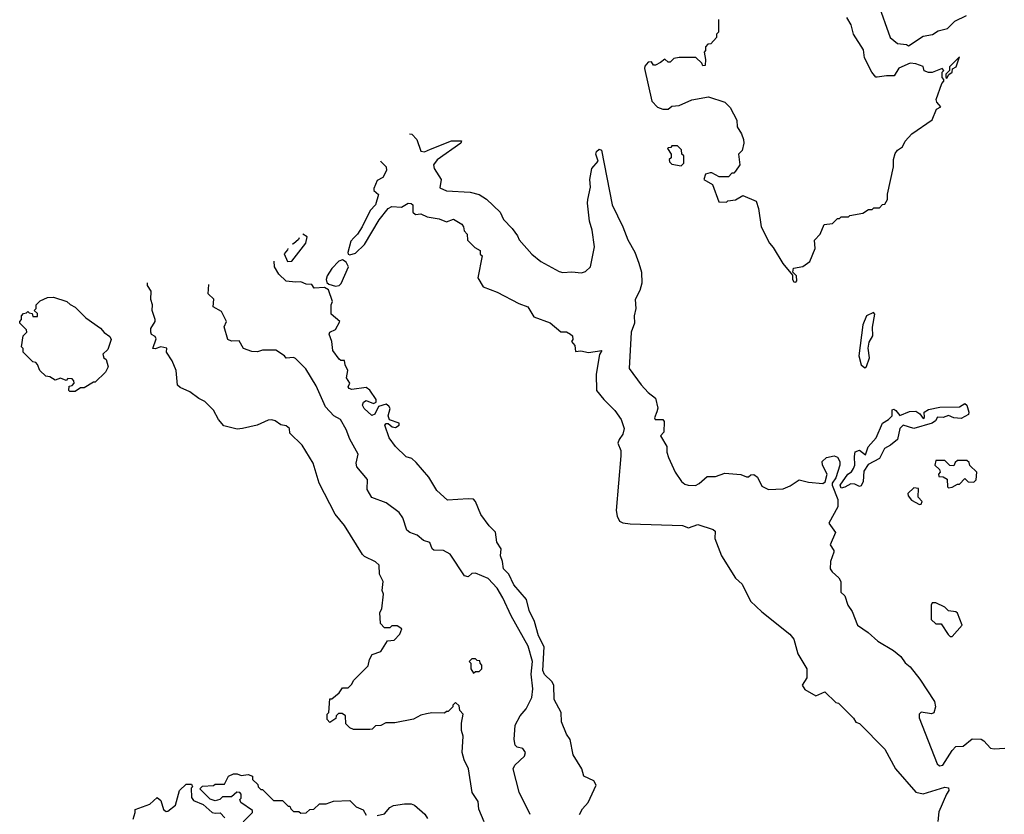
# Model space of a CAD drawing. Extents: x 1861455 to 2058065, y 200073 to 437907.
# Tile 479 of 574: x 1941300 to 1946712, y 391564 to 395934. Entities that reach past the tile are written whole.
import ezdxf

# ---------------------------------------------------------------- set-up
doc = ezdxf.new("R2010")
doc.units = 0

msp = doc.modelspace()

# ---------------------------------------------------------------- linework, layer by layer
at = {"layer": '0CON05XD'}
for points in [[(1946015.9, 396025.9), (1946085, 395836.7), (1946125, 395803.3), (1946175, 395797.5), (1946185, 395790), (1946265, 395842.5), (1946317, 395853), (1946348.3, 395871.7), (1946400, 395885), (1946440, 395925), (1946503, 395957)], [(1945140, 395935), (1945140, 395865), (1945130, 395855), (1945130, 395835), (1945098.3, 395801.7), (1945081.7, 395798.3), (1945070, 395785), (1945070, 395765), (1945062.5, 395755), (1945070, 395715), (1945068.3, 395681.7), (1945055, 395680), (1945050, 395695), (1945016, 395726), (1944923.8, 395726.2), (1944895, 395720), (1944875, 395700), (1944865, 395700), (1944845, 395717.5), (1944822.4, 395697.6), (1944793.9, 395683.9), (1944784.2, 395684.2), (1944772.5, 395702.5), (1944755, 395700), (1944735, 395677.5), (1944734, 395665), (1944774, 395485), (1944805, 395453.3), (1944835, 395442.5), (1944865, 395442.5), (1944885, 395457.5), (1944925, 395462.5), (1944995, 395492.5), (1945085, 395510), (1945175, 395480), (1945205, 395450), (1945241.7, 395381.7), (1945242.5, 395345), (1945267, 395307), (1945277.5, 395275), (1945280, 395255), (1945270, 395215), (1945250, 395195), (1945257.5, 395135), (1945235, 395100), (1945225, 395090), (1945215, 395090), (1945195, 395070), (1945145, 395070), (1945105, 395092.5), (1945095, 395092.5), (1945070, 395085), (1945060, 395055), (1945108.3, 395028.3), (1945143, 394933), (1945185, 394930), (1945193, 394937), (1945235, 394942.5), (1945275, 394967.5), (1945347.5, 394935), (1945361.2, 394895), (1945375.8, 394795), (1945421.4, 394705), (1945441.9, 394681.9), (1945495, 394593.3), (1945548.3, 394528.3), (1945547.5, 394505), (1945555, 394492.5), (1945565, 394490), (1945571.7, 394498.3), (1945570, 394525), (1945550, 394545), (1945553, 394567), (1945605, 394577.5), (1945642.5, 394605), (1945672.5, 394675), (1945668.3, 394721.7), (1945700, 394755), (1945721.7, 394808.3), (1945767, 394813), (1945795, 394840), (1945805, 394840), (1945815, 394850), (1945855, 394850), (1945862.5, 394857.5), (1945935, 394870), (1945965, 394890), (1945985, 394890), (1945995, 394900), (1946025, 394900), (1946043, 394917), (1946055, 394920), (1946070, 394945), (1946070, 394975), (1946102.5, 395125), (1946102.5, 395165), (1946111.7, 395198.3), (1946124.1, 395215.9), (1946152.5, 395235), (1946167.5, 395265), (1946203.6, 395306.4), (1946315, 395382.5), (1946338.1, 395441.9), (1946362.5, 395455), (1946340.3, 395480.3), (1946337.5, 395495), (1946367.5, 395582.5), (1946380, 395595), (1946380, 395605), (1946370, 395615), (1946370, 395645), (1946380, 395655), (1946370, 395665), (1946315, 395642.5), (1946295, 395643.3), (1946272, 395652), (1946265, 395676.7), (1946225, 395691.2), (1946195, 395693.8), (1946132.7, 395667.3), (1946105.9, 395624.1), (1946065, 395625.8), (1946013, 395617), (1946005, 395617.5), (1945983.3, 395645), (1945944.1, 395724.1), (1945937.3, 395767.3), (1945883.3, 395855), (1945870, 395905), (1945846.1, 395946.1)], [(1946395, 395612.5), (1946407.5, 395632.5), (1946425.7, 395644.3), (1946427, 395663), (1946446.7, 395675), (1946465, 395730), (1946410, 395675), (1946410, 395655), (1946390, 395635), (1946390, 395615), (1946395, 395612.5)], [(1943441.9, 395306.9), (1943455, 395304.5), (1943483.3, 395275), (1943505, 395210), (1943525, 395208), (1943558.5, 395221.5), (1943673.2, 395266.8), (1943728, 395268), (1943723.8, 395255), (1943595, 395163.3), (1943573.6, 395135), (1943578.2, 395115), (1943616.5, 395055), (1943609.3, 395009.3), (1943645, 394992.5), (1943775, 394986.2), (1943825, 394972), (1943865, 394946), (1943940, 394875), (1943960, 394835), (1944007.5, 394785), (1944036.1, 394746.1), (1944045, 394722.5), (1944114.1, 394644.1), (1944164.2, 394604.2), (1944265, 394548.8), (1944285, 394543.3), (1944335, 394546.7), (1944388.3, 394541.7), (1944410.7, 394549.3), (1944436.7, 394575), (1944460, 394685), (1944445.9, 394775.9), (1944432, 394825), (1944420, 394925), (1944423.3, 394945), (1944437.7, 395012.3), (1944433.8, 395055), (1944444, 395115), (1944478.8, 395155), (1944467.5, 395195), (1944470.6, 395209.4), (1944485, 395221.2), (1944496.9, 395216.9), (1944555.8, 394915), (1944615.6, 394795), (1944642.8, 394722.8), (1944681.4, 394655), (1944702.9, 394595), (1944716.9, 394545), (1944719.2, 394485), (1944708, 394445), (1944682.5, 394395), (1944685.8, 394345), (1944677.5, 394305), (1944678.8, 394265), (1944661.4, 394215), (1944650, 394015), (1944716.1, 393926.1), (1944754.1, 393884.1), (1944795, 393852.5), (1944808, 393798), (1944801.7, 393778.3), (1944788.8, 393745), (1944793.3, 393735), (1944835, 393736.2), (1944842.5, 393725), (1944840, 393665), (1944822.5, 393645), (1944857, 393587), (1944857.5, 393555), (1944866.1, 393526.1), (1944903.3, 393445), (1944936.7, 393395), (1944955, 393380), (1944973.9, 393373.9), (1945015, 393373.3), (1945035, 393382.5), (1945078.3, 393421.7), (1945125, 393422.5), (1945175, 393440), (1945263, 393433), (1945295, 393420), (1945305, 393420), (1945318.3, 393431.7), (1945335, 393432.5), (1945355, 393417.5), (1945378.3, 393368.3), (1945415, 393351.2), (1945496.4, 393353.6), (1945535, 393370), (1945585, 393403.3), (1945635, 393390), (1945715, 393383.3), (1945727.7, 393392.3), (1945738.9, 393435), (1945712, 393485), (1945711.2, 393505), (1945735, 393526.2), (1945775.9, 393535.9), (1945795, 393528.8), (1945807.3, 393505), (1945807.5, 393485), (1945786.3, 393413.7), (1945766.2, 393385), (1945766.2, 393375), (1945796.7, 393295), (1945797.5, 393255), (1945746.7, 393165), (1945784.3, 393114.3), (1945755.4, 393045.4), (1945775.6, 393015.6), (1945774.3, 393005.7), (1945756, 392955), (1945753.8, 392915), (1945765, 392897.5), (1945802.5, 392865), (1945812.5, 392845), (1945812.5, 392785), (1945835.9, 392765.9), (1945852.5, 392715), (1945875, 392680), (1945905, 392604), (1945964.1, 392564.1), (1946015.9, 392515.9), (1946102.5, 392465), (1946142.7, 392432.7), (1946167, 392397), (1946193.8, 392375), (1946247.4, 392307.4), (1946328.8, 392185), (1946334, 392155), (1946325, 392123.3), (1946312.3, 392117.7), (1946255, 392126), (1946244, 392115), (1946243.8, 392095), (1946342.7, 391842.7), (1946355, 391831.2), (1946373.3, 391835), (1946424.2, 391915.8), (1946445, 391937.5), (1946485, 391940), (1946535, 391980), (1946585, 391977.5), (1946599.3, 391969.3), (1946635, 391927.5), (1946655.7, 391924.3), (1946715, 391928.1)], [(1944935, 395130), (1944950, 395145), (1944950, 395185), (1944940, 395195), (1944938.3, 395218.3), (1944915, 395240), (1944885, 395240), (1944878.3, 395231.7), (1944865, 395230), (1944860, 395225), (1944880, 395195), (1944880, 395175), (1944870, 395165), (1944871.7, 395151.7), (1944885, 395140), (1944935, 395130)], [(1943282.8, 395156.8), (1943284.4, 395154.4), (1943314.2, 395125), (1943316.7, 395105), (1943295, 395065.8), (1943265, 395050), (1943246.4, 395006.4), (1943246.7, 394995), (1943272.3, 394972.3), (1943255.5, 394915), (1943226.7, 394885), (1943181.5, 394795), (1943156.2, 394753.8), (1943135.6, 394735), (1943120.8, 394715), (1943103.3, 394653.3), (1943104.7, 394644.7), (1943115, 394640), (1943145, 394650.4), (1943195, 394697.5), (1943275, 394834), (1943325, 394896.2), (1943345, 394906.2), (1943397.9, 394902.1), (1943435, 394924.3), (1943452.5, 394922.5), (1943461.2, 394915), (1943461.4, 394875), (1943475, 394862.9), (1943505, 394866), (1943539.5, 394849.5), (1943605, 394839.2), (1943645, 394821.4), (1943685, 394836.7), (1943729.3, 394809.3), (1943740, 394795), (1943743, 394773), (1943760, 394755), (1943760.7, 394720.7), (1943801.2, 394681.2), (1943830, 394665), (1943830, 394645), (1943842.5, 394635), (1943818.8, 394515), (1943847.5, 394465), (1943925, 394436.2), (1944043.2, 394373.2), (1944093.3, 394355), (1944125, 394300), (1944215, 394266.2), (1944275, 394217.5), (1944305, 394216.7), (1944327.5, 394205), (1944337.5, 394195), (1944340, 394175), (1944332.5, 394165), (1944351.7, 394141.7), (1944355, 394110), (1944385, 394112.5), (1944426.2, 394103.8), (1944500, 394115), (1944487, 394093), (1944468.1, 393985), (1944470, 393895), (1944510.6, 393845), (1944571.4, 393785), (1944605.7, 393735.7), (1944622.9, 393685), (1944615.8, 393655), (1944594.2, 393625), (1944587.5, 393605), (1944603.8, 393565), (1944603.6, 393536.4), (1944578.8, 393235), (1944583.6, 393203.6), (1944597, 393177), (1944615, 393166.7), (1944655, 393162), (1944943, 393153), (1944975, 393140), (1945027.3, 393157.3), (1945110.7, 393130.7), (1945121.7, 393121.7), (1945120.7, 393080.7), (1945157.5, 392985), (1945235, 392862.5), (1945270.7, 392830.7), (1945315.8, 392735.8), (1945378.3, 392678.3), (1945532.5, 392555), (1945555, 392527.5), (1945576.1, 392446.1), (1945626.7, 392365), (1945626.7, 392315), (1945601.2, 392275), (1945615, 392250), (1945675, 392216.7), (1945725, 392237.5), (1945785, 392180), (1945800, 392175), (1945882.5, 392092.5), (1945895, 392071.2), (1945915, 392063.3), (1946055, 391923.3), (1946113.8, 391815), (1946225.9, 391685.9), (1946265, 391677.5), (1946385, 391713.3), (1946405, 391710), (1946407.5, 391695), (1946393.3, 391675), (1946351.7, 391578.3), (1946345.6, 391525)], [(1942773.4, 394676.1), (1942771.7, 394668.3), (1942753.9, 394646.1), (1942772, 394605), (1942795, 394606.2), (1942873.3, 394705), (1942879.2, 394739.2), (1942856.4, 394754.5)], [(1942835.8, 394735), (1942832.9, 394725), (1942805, 394700.8), (1942798, 394699.4)], [(1944376.1, 391563.9), (1944393.8, 391595), (1944425, 391630), (1944469.2, 391725), (1944455, 391748.8), (1944400, 391775), (1944390, 391815), (1944342.3, 391892.3), (1944326, 391975), (1944305.5, 392005.5), (1944277.5, 392072.5), (1944275.5, 392125), (1944236.9, 392195), (1944236.4, 392275), (1944224.7, 392294.7), (1944185, 392333.1), (1944176.2, 392355), (1944182.9, 392485), (1944150.9, 392545), (1944129.4, 392625), (1944101.1, 392685), (1944085.6, 392745), (1944015, 392825.7), (1943989.2, 392885), (1943960, 392915), (1943954.2, 392955), (1943942, 392985), (1943947.1, 393025), (1943921.7, 393061.7), (1943915.9, 393115.9), (1943880.7, 393150.7), (1943835, 393213.8), (1943806, 393285), (1943795, 393296.7), (1943765, 393300), (1943651.7, 393291.7), (1943592.5, 393345), (1943548.3, 393418.3), (1943479.3, 393499.3), (1943455, 393520), (1943425, 393530), (1943365, 393586.7), (1943331.2, 393635), (1943306.2, 393705), (1943315, 393713.8), (1943325, 393713.8), (1943346.7, 393695), (1943365, 393690.8), (1943385, 393703.3), (1943386, 393715), (1943332.9, 393732.9), (1943325.5, 393755), (1943335.7, 393795), (1943328.6, 393808.6), (1943315, 393819.4), (1943272.7, 393807.3), (1943252.5, 393765), (1943235, 393757.5), (1943193.3, 393795), (1943183.8, 393815), (1943189.2, 393830.8), (1943205, 393840), (1943245, 393823.1), (1943258.5, 393831.5), (1943258.9, 393845), (1943225, 393895.7), (1943205, 393911.4), (1943125, 393899.4), (1943111.2, 393905), (1943106, 393915), (1943114, 393935), (1943096.7, 393965), (1943104.4, 394005), (1943088.1, 394035), (1943085, 394060), (1943065, 394060), (1943055, 394066.7), (1943021.2, 394115), (1943016.2, 394165), (1943001.5, 394205), (1943005, 394215.8), (1943035, 394230), (1943060, 394275), (1943012.5, 394315), (1943011.2, 394365), (1943018.6, 394385), (1942997.7, 394447.7), (1942975, 394460.5), (1942917.7, 394457.7), (1942905, 394477.1), (1942875, 394480), (1942845, 394492.9), (1942815, 394489.6), (1942765, 394496.2), (1942725, 394533.8), (1942699.6, 394575), (1942699.4, 394606.3)], [(1943035, 394469.1), (1943055, 394472.9), (1943066.4, 394483.6), (1943106.6, 394575), (1943095, 394599.6), (1943075, 394613.4), (1943054.8, 394605.2), (1943016.5, 394565), (1942990, 394525), (1942984.7, 394505.3), (1942988.4, 394488.4), (1942999.4, 394479.4), (1943035, 394469.1)], [(1943071.7, 392118.3), (1943051.7, 392118.3), (1943040, 392105), (1943038.3, 392091.7), (1943005, 392070), (1942990, 392085), (1942990, 392115), (1943000, 392125), (1943005, 392200), (1943015, 392200), (1943055, 392232.5), (1943075, 392260), (1943105, 392260), (1943125, 392280), (1943135, 392300), (1943215, 392380), (1943222.5, 392415), (1943237, 392443), (1943285, 392460), (1943321.7, 392518.3), (1943358.3, 392521.7), (1943390, 392555), (1943400, 392585), (1943375, 392600), (1943345, 392600), (1943335, 392590), (1943305, 392590), (1943283, 392613), (1943280, 392675), (1943290, 392695), (1943300, 392775), (1943292.5, 392795), (1943297.5, 392845), (1943277.5, 392885), (1943276.2, 392935), (1943255, 392953.3), (1943195, 392982.5), (1943183.6, 392993.6), (1943085, 393152.5), (1943033.3, 393215), (1942946.1, 393386.1), (1942912.5, 393495), (1942852.5, 393595), (1942785, 393660), (1942782.5, 393685), (1942765, 393700), (1942735, 393706.7), (1942705, 393727.5), (1942685, 393733.3), (1942665, 393732.5), (1942605, 393703.3), (1942525, 393686.2), (1942495, 393682.5), (1942421.2, 393701.2), (1942392.5, 393735), (1942366.1, 393786.1), (1942317.5, 393835), (1942285, 393850), (1942235, 393886.7), (1942181.2, 393911.2), (1942167.5, 393925), (1942160, 394005), (1942137.7, 394057.7), (1942107.5, 394105), (1942108.3, 394128.3), (1942075, 394135.7), (1942045, 394123.8), (1942032.5, 394125), (1942049.2, 394179.2), (1942045, 394192.5), (1942025, 394202.5), (1942020, 394215), (1942020, 394235), (1942043.8, 394275), (1942044, 394285), (1942027.5, 394335), (1942030, 394365), (1942020, 394395), (1942021.7, 394441.7), (1942003, 394473), (1942001.6, 394487.4)], [(1944105, 391563.3), (1944045.6, 391685.6), (1944012, 391815), (1944021.2, 391835), (1944073.8, 391885), (1944080, 391905), (1944065.7, 391925.7), (1944034.1, 391934.1), (1944022.5, 391945), (1944017.5, 391975), (1944023.3, 392055), (1944051.2, 392105), (1944084, 392145), (1944114.2, 392205.8), (1944120.6, 392255), (1944111.4, 392335), (1944117.8, 392405), (1944095, 392488.8), (1944000.8, 392655), (1943955.8, 392755), (1943925, 392808), (1943875, 392861.2), (1943805, 392891.2), (1943785, 392888.8), (1943765, 392870), (1943745, 392876.2), (1943666.7, 392995), (1943630, 393015), (1943576.4, 393016.4), (1943567.5, 393025), (1943555, 393058.8), (1943520.3, 393070.3), (1943485, 393099.2), (1943445, 393113.8), (1943427, 393127), (1943406.2, 393195), (1943385, 393223.3), (1943315, 393276.7), (1943236.1, 393306.1), (1943210.7, 393350.7), (1943212.5, 393405), (1943152.5, 393475), (1943150, 393495), (1943161.2, 393545), (1943115, 393626.7), (1943095, 393680), (1943063.3, 393735), (1943026.7, 393755), (1942981.2, 393805), (1942929.7, 393919.7), (1942873, 394013), (1942815, 394071.2), (1942805, 394076), (1942765, 394073.3), (1942755.8, 394085.8), (1942707, 394117), (1942635, 394116.7), (1942607.5, 394107.5), (1942575, 394110), (1942530, 394125), (1942507, 394167), (1942465, 394166.9), (1942444, 394175), (1942423.8, 394245), (1942436.7, 394275), (1942409.3, 394329.3), (1942364, 394354), (1942366.4, 394396.4), (1942336.2, 394426.2), (1942338.9, 394477.2)], [(1941605, 393890), (1941575, 393890), (1941570, 393895), (1941571.7, 393918.3), (1941588.3, 393921.7), (1941600, 393935), (1941598.3, 393948.3), (1941588.3, 393958.3), (1941565, 393960), (1941555, 393950), (1941525, 393962.5), (1941495, 393952.5), (1941465, 393970), (1941443, 393973), (1941410, 394005), (1941398.3, 394038.3), (1941388.3, 394048.3), (1941371.7, 394051.7), (1941320, 394105), (1941320, 394125), (1941310, 394135), (1941320, 394195), (1941340, 394215), (1941338.3, 394228.3), (1941300, 394265), (1941300, 394275), (1941310, 394285), (1941310, 394305), (1941321.7, 394318.3), (1941338.3, 394321.7), (1941345, 394330), (1941351.7, 394321.7), (1941368.3, 394318.3), (1941371.7, 394301.7), (1941398.3, 394301.7), (1941398.3, 394318.3), (1941380, 394335), (1941390, 394345), (1941390, 394365), (1941411.7, 394388.3), (1941453, 394407), (1941485, 394407.5), (1941560, 394385), (1941577, 394367), (1941605, 394352.5), (1941663.6, 394293.6), (1941745, 394236.7), (1941763.6, 394213.6), (1941795, 394192.5), (1941803.3, 394175), (1941785, 394120), (1941757.5, 394095), (1941762.5, 394075), (1941776, 394066), (1941786.2, 394025), (1941772.5, 393995), (1941715, 393940), (1941705, 393940), (1941655, 393910), (1941635, 393910), (1941605, 393890)], [(1945945, 394018.8), (1945955, 394027.5), (1945971.2, 394075), (1945963, 394127), (1945969.1, 394160.9), (1945988.2, 394195), (1945986.7, 394243.3), (1946000, 394315), (1945993, 394323), (1945954.4, 394305.6), (1945934.3, 394255), (1945912.9, 394085), (1945925.8, 394035.8), (1945945, 394018.8)], [(1945815, 393357.5), (1945810, 393375), (1945852.5, 393435), (1945871.9, 393448.1), (1945883.1, 393465), (1945890.6, 393485), (1945887.6, 393532.4), (1945892.4, 393557.6), (1945915.8, 393565.8), (1945948.3, 393541.7), (1945963.3, 393585), (1946007.5, 393635), (1946041.4, 393715), (1946075, 393734.4), (1946095.6, 393755), (1946095, 393788), (1946105, 393791.4), (1946115, 393785.7), (1946137, 393757), (1946190.5, 393779.5), (1946225, 393781.5), (1946246.8, 393766.8), (1946265, 393741.2), (1946273, 393747), (1946272, 393775), (1946295, 393790.9), (1946356.7, 393803.3), (1946465, 393804.4), (1946495, 393822.5), (1946505, 393813.3), (1946516.9, 393775), (1946515, 393762), (1946475, 393740), (1946435, 393744.5), (1946405, 393756.5), (1946375, 393745.7), (1946345, 393748.8), (1946332.8, 393727.2), (1946315, 393715.6), (1946215, 393686.7), (1946155, 393703.6), (1946136.9, 393685), (1946124.4, 393625.6), (1946085.7, 393594.3), (1946053.3, 393575), (1946025, 393520), (1945962.5, 393487.5), (1945939.1, 393450.9), (1945936.5, 393395), (1945925, 393371.2), (1945915, 393366), (1945890.3, 393380.3), (1945868.6, 393381.4), (1945835, 393363.8), (1945815, 393357.5)], [(1946405, 393360), (1946425, 393362.5), (1946455, 393380), (1946465, 393380), (1946495, 393410), (1946513, 393393), (1946545, 393390), (1946557, 393403), (1946560, 393445), (1946521.7, 393481.7), (1946518.3, 393498.3), (1946505, 393510), (1946455, 393510), (1946441.7, 393498.3), (1946435, 393480), (1946411.7, 393481.7), (1946385, 393510), (1946335, 393510), (1946330, 393485), (1946355, 393460), (1946360, 393445), (1946350, 393435), (1946351.7, 393421.7), (1946375, 393420), (1946396.7, 393406.7), (1946400, 393365), (1946405, 393360)], [(1946245, 393267.5), (1946255, 393270), (1946260, 393285), (1946238.3, 393308.3), (1946240, 393355), (1946215, 393360), (1946181.7, 393328.3), (1946182.5, 393315), (1946201.7, 393291.7), (1946245, 393267.5)], [(1946425, 392542.5), (1946480, 392605), (1946455, 392670), (1946445, 392677.5), (1946405, 392682.5), (1946385, 392702.5), (1946335, 392727.5), (1946315, 392727.5), (1946310, 392715), (1946310, 392635), (1946335, 392612.5), (1946365, 392612.5), (1946403.6, 392553.6), (1946415, 392542.5), (1946425, 392542.5)], [(1943795, 392340), (1943805, 392350), (1943825, 392350), (1943840, 392365), (1943840, 392385), (1943830, 392395), (1943828.3, 392408.3), (1943815, 392410), (1943805, 392420), (1943785, 392420), (1943770, 392405), (1943780, 392395), (1943780, 392365), (1943795, 392340)], [(1943853, 391523), (1943823, 391593), (1943820, 391635), (1943787.5, 391685), (1943766.7, 391815), (1943743.6, 391863.6), (1943732.5, 391905), (1943737.5, 391995), (1943727.5, 392025), (1943727.5, 392065), (1943737.5, 392115), (1943720, 392135), (1943715, 392160), (1943695, 392180), (1943680, 392165), (1943680, 392155), (1943655, 392130), (1943645, 392130), (1943635, 392120), (1943565, 392122.5), (1943535, 392117.5), (1943505, 392110), (1943465, 392087.5), (1943361.7, 392068.3), (1943313, 392067), (1943285, 392052.5), (1943255, 392050), (1943237, 392033), (1943225, 392030), (1943135, 392030), (1943115, 392040), (1943091.7, 392061.7), (1943090, 392105), (1943071.7, 392118.3)], [(1942527.5, 391522.5), (1942580, 391575), (1942580, 391585), (1942515, 391630), (1942510, 391645), (1942517, 391653), (1942517.5, 391675), (1942510, 391685), (1942493, 391687), (1942465, 391660), (1942415, 391660), (1942400, 391645), (1942375, 391638), (1942347, 391647), (1942290, 391705), (1942305, 391720), (1942365, 391722.5), (1942375, 391730), (1942425, 391730), (1942447.5, 391775), (1942475, 391787.5), (1942495, 391786.7), (1942517, 391777), (1942555, 391782.5), (1942580, 391775), (1942580, 391755), (1942608.3, 391728.3), (1942610, 391715), (1942625, 391700), (1942635, 391700), (1942695, 391640), (1942745, 391640), (1942775, 391610), (1942785, 391610), (1942790, 391595), (1942805, 391580), (1942835, 391580), (1942845, 391570), (1942875, 391572.5), (1942895, 391590), (1942917, 391593), (1942948.3, 391621.7), (1942985, 391622.5), (1943025, 391637.5), (1943115, 391640), (1943150, 391605), (1943188.3, 391588.3), (1943205, 391560)], [(1941922.9, 391537.1), (1941933.8, 391575), (1941935, 391590), (1942015, 391620), (1942055, 391657.5), (1942075, 391640), (1942090.7, 391590.7), (1942105, 391580), (1942115, 391582.5), (1942156.7, 391615), (1942177.5, 391695), (1942215, 391730), (1942245, 391730), (1942250, 391715), (1942242.5, 391707.5), (1942243.6, 391656.4), (1942255, 391640), (1942308.3, 391618.3), (1942357.5, 391575), (1942375, 391570), (1942402.5, 391572.5), (1942427.5, 391545)], [(1943265, 391557.5), (1943305, 391567.5), (1943335, 391602.5), (1943355, 391612.5), (1943415, 391622.5), (1943451.7, 391621.7), (1943470, 391615), (1943527.5, 391565), (1943541.7, 391541.7)]]:
    msp.add_lwpolyline(points, dxfattribs=at)

doc.saveas('drawing.dxf')
